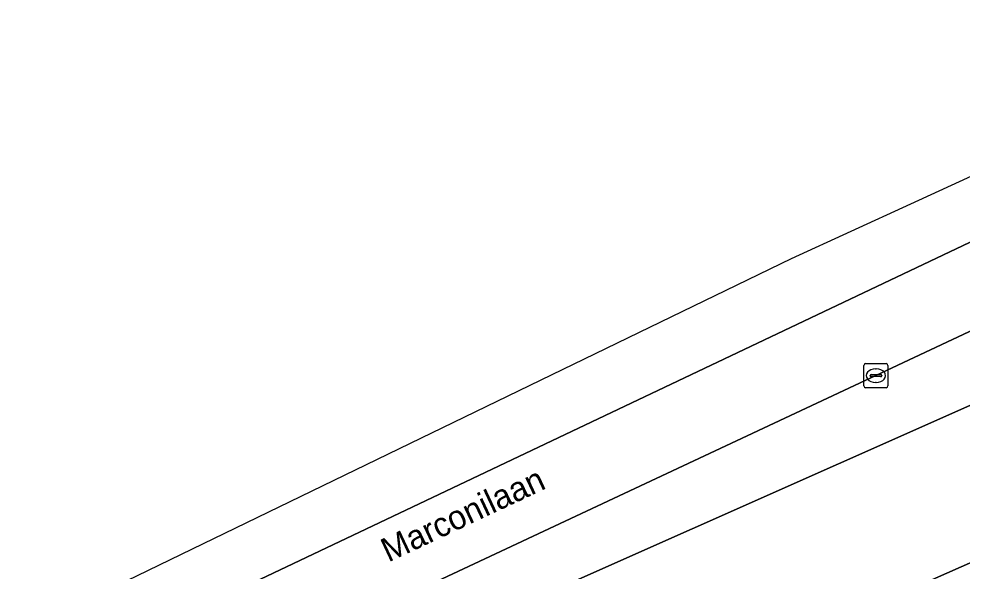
# Model space of a CAD drawing. Extents: x 159888 to 160761, y 384031 to 384750.
# Drawn here: x 160122.48 to 160161.59, y 384640.65 to 384663.56 of the extents above; entities that cross this region are included whole.
import ezdxf

# ---------------------------------------------------------------- set-up
doc = ezdxf.new("R2010")
doc.units = 0
for name, color, linetype in [('IMGEO_Groenvoorziening', 7, 'Continuous'), ('IMGEO_Haag', 7, 'Continuous'), ('IMGEO_Kolk', 7, 'Continuous'), ('IMGEO_Openbare_ruimte_label', 7, 'Continuous'), ('IMGEO_Rijbaan_lokaal_open', 7, 'Continuous'), ('IMGEO_Rijbaan_regionaal_gesloten', 7, 'Continuous'), ('IMGEO_Voetpad_open', 7, 'Continuous')]:
    doc.layers.add(name, color=color, linetype=linetype)

msp = doc.modelspace()

# ---------------------------------------------------------------- linework, layer by layer
at = {"layer": 'IMGEO_Groenvoorziening'}
for points in [[(160197.066, 384667.108), (160178.098, 384658.209), (160177.522, 384657.939), (160158.014, 384648.764), (160138.462, 384639.606), (160118.928, 384630.438), (160109.527, 384625.978), (160100.406, 384621.559), (160099.478, 384621.101), (160083.713, 384613.363), (160067.94, 384605.632), (160052.142, 384597.867), (160051.034, 384597.347), (160051.122, 384597.159)], [(160051.773, 384596.955), (160056.508, 384599.25), (160070.314, 384605.978), (160071.68, 384606.642), (160072.085, 384606.834), (160089.185, 384614.955), (160090.918, 384615.744), (160091.697, 384616.115), (160100.139, 384620.074), (160109.512, 384624.247), (160126.52, 384631.808), (160144.458, 384639.763), (160162.399, 384647.743), (160175.686, 384653.683), (160176.41, 384654.004), (160196.053, 384662.709)]]:
    msp.add_lwpolyline(points, dxfattribs=at)
at = {"layer": 'IMGEO_Haag'}
for points in [[(160197.066, 384667.108), (160178.098, 384658.209), (160177.522, 384657.939), (160158.014, 384648.764), (160138.462, 384639.606), (160118.928, 384630.438), (160109.527, 384625.978), (160100.406, 384621.559), (160099.478, 384621.101), (160083.713, 384613.363), (160067.94, 384605.632), (160052.142, 384597.867), (160051.034, 384597.347), (160051.122, 384597.159)], [(160051.773, 384596.955), (160056.508, 384599.25), (160070.314, 384605.978), (160071.68, 384606.642), (160072.085, 384606.834), (160089.185, 384614.955), (160090.918, 384615.744), (160091.697, 384616.115), (160100.139, 384620.074), (160109.512, 384624.247), (160126.52, 384631.808), (160144.458, 384639.763), (160162.399, 384647.743), (160175.686, 384653.683), (160176.41, 384654.004), (160196.053, 384662.709)]]:
    msp.add_lwpolyline(points, dxfattribs=at)
at = {"layer": 'IMGEO_Kolk'}
for p, q in [((160157.513, 384648.338), (160157.513, 384649.19)), ((160157.588, 384649.264), (160158.44, 384649.264)), ((160158.514, 384649.19), (160158.514, 384648.338)), ((160157.772, 384648.758), (160157.772, 384648.77)), ((160158.21, 384648.721), (160157.812, 384648.721)), ((160157.815, 384648.807), (160158.213, 384648.807)), ((160158.001, 384649.044), (160158.026, 384649.044)), ((160158.256, 384648.77), (160158.256, 384648.758)), ((160158.024, 384648.484), (160157.999, 384648.484)), ((160158.44, 384648.264), (160157.588, 384648.264))]:
    msp.add_line(p, q, dxfattribs=at)
for points in [[(160157.513, 384648.338), (160157.513, 384649.19)], [(160157.588, 384649.264), (160158.44, 384649.264)], [(160158.514, 384649.19), (160158.514, 384648.338)], [(160158.44, 384648.264), (160157.588, 384648.264)]]:
    msp.add_lwpolyline(points, dxfattribs=at)
for centre, radius, start, end in [((160157.59, 384649.188), 0.0765, 91.552, 178.448), ((160157.59, 384649.188), 0.0765, 91.552, 178.448), ((160158.438, 384649.188), 0.0765, 1.552, 88.448), ((160158.438, 384649.188), 0.0765, 1.552, 88.448), ((160157.812, 384648.767), 0.0403, 85.8775, 175.7526), ((160157.809, 384648.757), 0.0366, 178.938, 274.7102), ((160158.213, 384648.764), 0.043, 264.8664, 352.4533), ((160158.217, 384648.769), 0.0386, 1.7309, 96.639), ((160157.59, 384648.34), 0.0765, 181.552, 268.448), ((160157.59, 384648.34), 0.0765, 181.552, 268.448), ((160158.438, 384648.34), 0.0765, 271.552, 358.448), ((160158.438, 384648.34), 0.0765, 271.552, 358.448)]:
    msp.add_arc(centre, radius, start, end, dxfattribs=at)
for centre, major_axis, ratio, start_param, end_param in [((160158, 384648.764), (-0.387, 0.002), 0.722429, 4.712389, 7.853982), ((160158.025, 384648.764), (-0.39, 0.002), 0.717154, 1.570796, 4.712389)]:
    msp.add_ellipse(centre, major_axis=major_axis, ratio=ratio, start_param=start_param, end_param=end_param, dxfattribs=at)
at = {"layer": 'IMGEO_Rijbaan_lokaal_open'}
msp.add_lwpolyline([(160176.41, 384654.004), (160175.686, 384653.683), (160162.399, 384647.743), (160144.458, 384639.763), (160126.52, 384631.808), (160109.512, 384624.247), (160100.139, 384620.074), (160091.697, 384616.115), (160090.918, 384615.744), (160093.382, 384610.454), (160093.773, 384610.631), (160112.569, 384619.039), (160128.638, 384626.191), (160146.544, 384634.198), (160165.367, 384642.524), (160178.178, 384648.254), (160178.864, 384648.558)], close=True, dxfattribs=at)
at = {"layer": 'IMGEO_Rijbaan_regionaal_gesloten'}
msp.add_lwpolyline([(160012.31, 384584.658), (160013.443, 384582.29), (160022.181, 384586.577), (160056.938, 384603.792), (160124.235, 384636.399), (160172.896, 384659.514), (160176.646, 384661.295), (160199.533, 384671.786), (160241.721, 384691.124), (160240.473, 384693.105), (160159.447, 384655.879), (160154.496, 384653.604), (160076.31, 384615.692)], close=True, dxfattribs=at)
for points in [[(160199.533, 384671.786), (160176.646, 384661.295), (160172.896, 384659.514), (160124.235, 384636.399), (160056.938, 384603.792), (160022.181, 384586.577), (160013.443, 384582.29)], [(160016.118, 384576.695), (160020.333, 384578.732), (160018.929, 384581.642), (160051.034, 384597.347), (160052.142, 384597.867), (160067.94, 384605.632), (160083.713, 384613.363), (160099.478, 384621.101), (160100.406, 384621.559), (160109.527, 384625.978), (160118.928, 384630.438), (160138.462, 384639.606), (160158.014, 384648.764), (160177.522, 384657.939), (160178.098, 384658.209), (160197.066, 384667.108)]]:
    msp.add_lwpolyline(points, dxfattribs=at)
at = {"layer": 'IMGEO_Voetpad_open'}
msp.add_lwpolyline([(160101.924, 384598.362), (160137.178, 384619.898), (160183.001, 384647.819), (160185.513, 384649.415), (160185.109, 384649.56), (160184.541, 384649.708), (160183.961, 384649.805), (160183.376, 384649.85), (160182.788, 384649.842), (160182.204, 384649.782), (160181.628, 384649.67), (160181.063, 384649.506), (160180.631, 384649.343), (160178.864, 384648.558), (160178.178, 384648.254), (160165.367, 384642.524), (160146.544, 384634.198), (160128.638, 384626.191), (160112.569, 384619.039)], dxfattribs=at)

# ---------------------------------------------------------------- texts
at = {"layer": 'IMGEO_Openbare_ruimte_label'}
msp.add_text('Marconilaan', height=1, rotation=25.1554, dxfattribs=at).set_placement((160137.798, 384641.006))

doc.saveas('drawing.dxf')
